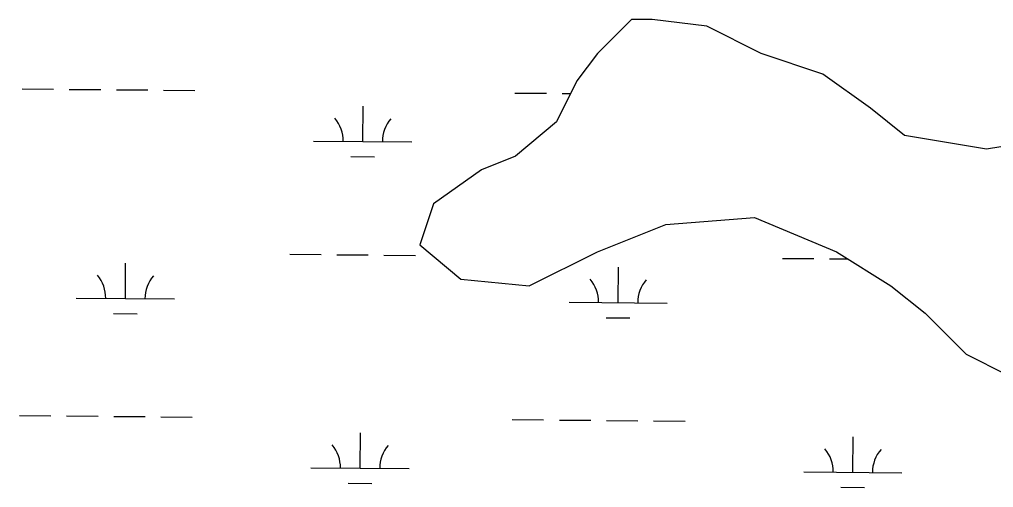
# Model space of a CAD drawing. Extents: x 3271442 to 3309282, y 752266 to 777610.
# Drawn here: x 3297919 to 3298911, y 764851 to 765327 of the extents above; entities that cross this region are included whole.
import ezdxf

# ---------------------------------------------------------------- set-up
doc = ezdxf.new("R2010")
doc.units = 0
for name, color, linetype in [('V-SITE-VEGE', 7, 'Continuous'), ('V-TOPO-SHOR', 7, 'Continuous'), ('V-WETL-SWMP', 7, 'Continuous')]:
    doc.layers.add(name, color=color, linetype=linetype)

msp = doc.modelspace()

# ---------------------------------------------------------------- linework, layer by layer
at = {"layer": 'V-SITE-VEGE'}
msp.add_lwpolyline([(3298945.9, 765202.21), (3298904.19, 765195.25), (3298820.76, 765209.17), (3298786, 765236.99), (3298737.33, 765271.79), (3298674.76, 765292.66), (3298619.14, 765320.49), (3298563.52, 765327.45), (3298542.66, 765327.45), (3298507.9, 765292.66), (3298487.04, 765264.83), (3298466.18, 765223.08), (3298424.47, 765188.29), (3298389.71, 765174.38), (3298341.04, 765139.59), (3298327.13, 765097.84), (3298368.85, 765063.05), (3298438.37, 765056.09), (3298507.9, 765090.88), (3298577.42, 765118.71), (3298667.8, 765125.67), (3298751.23, 765090.88), (3298806.85, 765056.09), (3298841.62, 765028.26), (3298883.33, 764986.51), (3298925.04, 764965.64)], dxfattribs=at)
at = {"layer": 'V-TOPO-SHOR'}
msp.add_lwpolyline([(3298945.9, 765202.21), (3298904.19, 765195.25), (3298820.76, 765209.17), (3298786, 765237), (3298737.33, 765271.79), (3298674.76, 765292.66), (3298619.14, 765320.49), (3298563.52, 765327.45), (3298542.66, 765327.45), (3298507.9, 765292.66), (3298487.04, 765264.83), (3298466.18, 765223.08), (3298424.47, 765188.29), (3298389.71, 765174.38), (3298341.04, 765139.59), (3298327.13, 765097.84), (3298368.85, 765063.05), (3298438.37, 765056.09), (3298507.9, 765090.88), (3298577.42, 765118.71), (3298667.8, 765125.67), (3298751.23, 765090.88), (3298806.85, 765056.09), (3298841.62, 765028.26), (3298883.33, 764986.51), (3298925.04, 764965.64)], dxfattribs=at)
at = {"layer": 'V-WETL-SWMP'}
for p, q in [((3297921.95, 765256.69), (3297953.95, 765256.42)), ((3297969.95, 765256.29), (3298001.95, 765256.03)), ((3298017.95, 765255.89), (3298049.94, 765255.63)), ((3298065.94, 765255.5), (3298097.94, 765255.24)), ((3298423.84, 765252.55), (3298455.84, 765252.29)), ((3298471.84, 765252.16), (3298480.67, 765252.08)), ((3298268.84, 765203.08), (3298269.13, 765239.08)), ((3298218.84, 765203.5), (3298318.83, 765202.67)), ((3298256.71, 765187.75), (3298280.71, 765187.55)), ((3298194.48, 765088.26), (3298226.48, 765088)), ((3298242.48, 765087.87), (3298274.48, 765087.6)), ((3298290.48, 765087.47), (3298322.47, 765087.21)), ((3298696.37, 765084.13), (3298728.37, 765083.86)), ((3298744.37, 765083.73), (3298762.9, 765083.58)), ((3298027.04, 765043.21), (3298027.33, 765079.21)), ((3298528.93, 765039.07), (3298529.23, 765075.07)), ((3297977.04, 765043.62), (3298077.04, 765042.8)), ((3298478.93, 765039.49), (3298578.93, 765038.66)), ((3298014.91, 765027.88), (3298038.91, 765027.68)), ((3298516.8, 765023.74), (3298540.8, 765023.55)), ((3297919.21, 764924.02), (3297951.21, 764923.76)), ((3297967.21, 764923.63), (3297999.21, 764923.36)), ((3298015.21, 764923.23), (3298047.2, 764922.97)), ((3298063.2, 764922.84), (3298095.2, 764922.57)), ((3298421.1, 764919.89), (3298453.1, 764919.62)), ((3298469.1, 764919.49), (3298501.1, 764919.23)), ((3298517.1, 764919.1), (3298549.1, 764918.83)), ((3298565.1, 764918.7), (3298597.09, 764918.44)), ((3298266.1, 764870.42), (3298266.39, 764906.42)), ((3298767.99, 764866.29), (3298768.28, 764902.29)), ((3298216.1, 764870.83), (3298316.09, 764870.01)), ((3298717.99, 764866.7), (3298817.98, 764865.88)), ((3298253.97, 764855.09), (3298277.97, 764854.89)), ((3298755.86, 764850.96), (3298779.86, 764850.76))]:
    msp.add_line(p, q, dxfattribs=at)
msp.add_lwpolyline([(3298945.9, 765202.21), (3298904.19, 765195.25), (3298820.76, 765209.17), (3298786, 765237), (3298737.33, 765271.79), (3298674.76, 765292.66), (3298619.14, 765320.49), (3298563.52, 765327.45), (3298542.66, 765327.45), (3298507.9, 765292.66), (3298487.04, 765264.83), (3298466.18, 765223.08), (3298424.47, 765188.29), (3298389.71, 765174.38), (3298341.04, 765139.59), (3298327.13, 765097.84), (3298368.85, 765063.05), (3298438.37, 765056.09), (3298507.9, 765090.88), (3298577.42, 765118.71), (3298667.8, 765125.67), (3298751.23, 765090.88), (3298806.85, 765056.09), (3298841.62, 765028.26), (3298883.33, 764986.51), (3298925.04, 764965.64)], dxfattribs=at)
for centre, start, end in [((3298213.6, 765204.01), 358.75626, 40.29992), ((3298324.08, 765203.1), 138.75625, 180.29991), ((3297971.8, 765044.14), 358.75626, 40.29992), ((3298082.28, 765043.23), 138.75625, 180.29991), ((3298473.69, 765040), 358.75626, 40.29992), ((3298584.17, 765039.09), 138.75625, 180.29991), ((3298210.86, 764871.35), 358.75626, 40.29992), ((3298321.34, 764870.44), 138.75625, 180.29991), ((3298712.75, 764867.22), 358.75626, 40.29992), ((3298823.23, 764866.31), 138.75625, 180.29991)]:
    msp.add_arc(centre, 35.25, start, end, dxfattribs=at)

doc.saveas('drawing.dxf')
